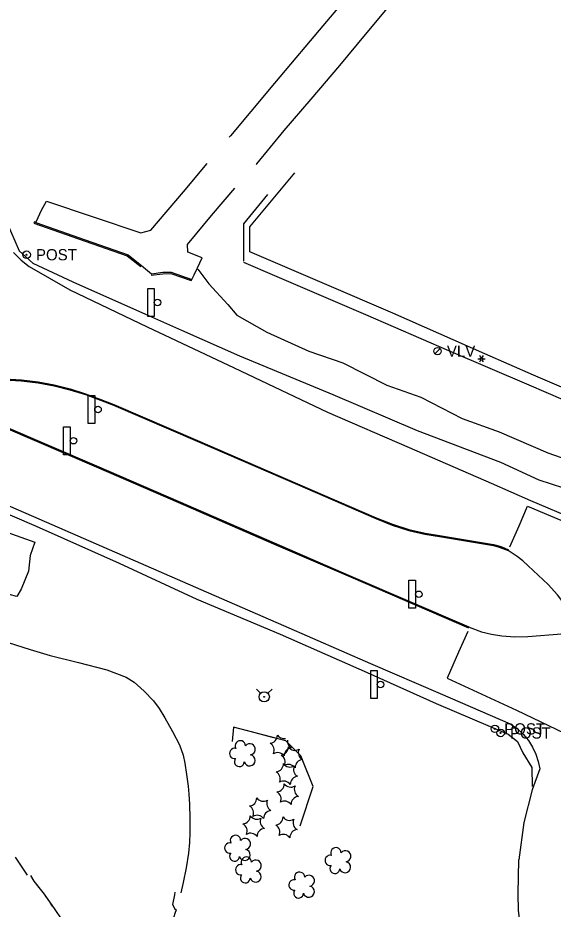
# Model space of a CAD drawing. Extents: x 588843 to 2552415, y 180129 to 269402.
# Drawn here: x 592652.5 to 592938.7, y 185814.8 to 186291.4 of the extents above; entities that cross this region are included whole.
import ezdxf

# ---------------------------------------------------------------- set-up
doc = ezdxf.new("R2010")
doc.units = 0
for name, color, linetype in [('E_DRN_RipRap', 7, 'Continuous'), ('E_FEN_ChainLink', 7, 'Continuous'), ('E_FEN_Generic', 7, 'Continuous'), ('E_LAND_TreeLine', 7, 'Continuous'), ('E_LTG', 7, 'Continuous'), ('E_MISCPROP', 7, 'Continuous'), ('E_RDWY', 7, 'Continuous'), ('E_RDWY_AsphConc', 7, 'Continuous'), ('E_RDWY_C_and_G', 7, 'Continuous'), ('E_RDWY_Gravel', 7, 'Continuous'), ('E_SGN', 7, 'Continuous'), ('E_UTL_VLV', 7, 'Continuous'), ('E_UTL_WHydrant', 7, 'Continuous'), ('E_WAL', 7, 'Continuous'), ('E_WTR_FlowLine', 7, 'Continuous'), ('E_WTR_Wetland', 7, 'Continuous'), ('Level 17', 7, 'Continuous'), ('Level 18', 7, 'Continuous'), ('Level 19', 7, 'Continuous')]:
    doc.layers.add(name, color=color, linetype=linetype)

# ---------------------------------------------------------------- blocks, each defined once
blk = doc.blocks.new('POST')
at = {"layer": 'E_MISCPROP'}
for radius in [4, 0.5]:
    blk.add_circle((0, 0), radius, dxfattribs=at)
blk.add_text('POST', height=12, dxfattribs=at).set_placement((10, -6))
blk = doc.blocks.new('HYD_1')
at = {"layer": 'E_UTL_WHydrant'}
for p, q in [((-3.84, 3.84), (-8.32, 8.32)), ((3.84, 3.84), (8.32, 8.32))]:
    blk.add_line(p, q, dxfattribs=at)
for radius in [5.48, 0.42]:
    blk.add_circle((0, 0), radius, dxfattribs=at)
blk = doc.blocks.new('LPOL_2')
at = {"layer": 'E_LTG'}
for p, q in [((-4, 0), (-1.5, 0)), ((-0.75, 1.3), (-2, 3.46)), ((0.75, 1.3), (2, 3.46)), ((1.5, 0), (4, 0)), ((-2, -3.46), (-0.75, -1.3)), ((2, -3.46), (0.75, -1.3))]:
    blk.add_line(p, q, dxfattribs=at)
for radius in [1.5, 1.5, 1.5, 0.125]:
    blk.add_circle((0, 0), radius, dxfattribs=at)
blk = doc.blocks.new('SGN')
at = {"layer": 'E_SGN'}
blk.add_lwpolyline([(-3.5, -15), (-10.5, -15), (-10.5, 15), (-3.5, 15)], close=True, dxfattribs=at)
blk.add_circle((0, 0), 3.5, dxfattribs=at)
blk = doc.blocks.new('VLV')
at = {"layer": 'E_UTL_VLV'}
blk.add_line((-2.83, -2.83), (2.83, 2.83), dxfattribs=at)
blk.add_circle((0, 0), 4, dxfattribs=at)
blk.add_text('VLV', height=12, dxfattribs=at).set_placement((10, -6))

msp = doc.modelspace()

# ---------------------------------------------------------------- linework, layer by layer
at = {"layer": 'E_DRN_RipRap'}
msp.add_lwpolyline([(592629.38, 185991.01), (592626.33, 185992.8), (592629.12, 186001.75), (592632.89, 186011.64), (592616.68, 186018.04), (592615.28, 186015.17), (592609.25, 186014.27), (592609.84, 186016.69), (592613.26, 186022.99), (592616.85, 186028.28), (592627.5, 186023.53), (592637.11, 186019.78), (592661.58, 186010.99), (592659.06, 186003.85), (592658.23, 185995.42), (592654.28, 185985.85), (592652.06, 185982.02), (592647.94, 185983.04)], close=True, dxfattribs=at)
at = {"layer": 'E_FEN_ChainLink'}
msp.add_lwpolyline([(592786.06, 186196.84), (592773.13, 186181.33), (592773.15, 186161.22)], dxfattribs=at)
at = {"layer": 'E_FEN_Generic'}
msp.add_lwpolyline([(592773.1, 186160.77), (592789.79, 186153.65), (592838.37, 186132.78), (592882.74, 186113.57), (592925.65, 186095.07), (592971.06, 186075.6), (593013.71, 186057.12), (593028.58, 186050.54), (593047.38, 186042.48), (593064.51, 186035.11), (593103.9, 186018.32), (593153.16, 185996.73), (593196.45, 185978.32), (593238.07, 185960.11)], dxfattribs=at)
at = {"layer": 'E_LAND_TreeLine'}
for points in [[(592803.38, 185859.33), (592810.41, 185880.39), (592803.72, 185896.73), (592795.7, 185904.77), (592767.75, 185912.06), (592767.13, 185904.49)], [(592788.71, 185906.6), (592774.74, 185910.24)], [(592807.73, 185886.93), (592803.72, 185896.73), (592795.7, 185904.77), (592788.71, 185906.6)]]:
    msp.add_lwpolyline(points, dxfattribs=at)
at = {"layer": 'E_RDWY'}
for points in [[(592967.1, 186083.48), (592928.09, 186100.4), (592902.1, 186111.73), (592853.03, 186133.41), (592817.6, 186148.58), (592776.47, 186166.28), (592776.56, 186179.59), (592800.54, 186208.56)], [(592650.3, 186165.86), (592654.23, 186161.9), (592658.64, 186158.47), (592658.64, 186158.47), (592680.41, 186146.01), (592721.65, 186126.24), (592768.22, 186104.27), (592817.99, 186080.54), (592861.67, 186061.6), (592905.59, 186042.55), (592926.6, 186033.34), (592950.98, 186023.02)], [(592645.34, 186098.36), (592654.4, 186097.81), (592663.41, 186096.69), (592663.41, 186096.69), (592671.97, 186095.09), (592680.43, 186092.99), (592688.74, 186090.4), (592696.89, 186087.31), (592696.89, 186087.31), (592703.81, 186084.68), (592748.51, 186065.41), (592802.04, 186042.26), (592844.14, 186024), (592852.74, 186020.58), (592861.58, 186017.83), (592861.58, 186017.83), (592870.22, 186015.82), (592878.97, 186014.44), (592878.97, 186014.44), (592903.48, 186010.23), (592906.83, 186009.78), (592910.09, 186008.93), (592910.09, 186008.93), (592912.48, 186008.03), (592914.77, 186006.92), (592914.77, 186006.92)], [(592893.6, 185965), (592830.55, 185992.27), (592789.4, 186009.98), (592738.18, 186032.31), (592694.59, 186051.17), (592644.88, 186072.55)], [(592621.01, 186041.99), (592663.72, 186023.42), (592708.3, 186004.01), (592750.35, 185985.72), (592794.44, 185966.48), (592841.04, 185946.11), (592878.32, 185930.01), (592915.67, 185913.82), (592919.34, 185911.31), (592922.63, 185908.32), (592925.48, 185904.92), (592925.48, 185904.92), (592927.69, 185901.44), (592929.43, 185897.71), (592930.7, 185893.78), (592931.45, 185889.73), (592931.45, 185889.73), (592927.51, 185878.49), (592922.93, 185861.11), (592920.39, 185841.19)], [(592932.08, 185758.89), (592929.58, 185758.91), (592928.88, 185768.98), (592925.08, 185786.31), (592921.61, 185801.84), (592920.14, 185814.29), (592919.88, 185823.03), (592920.39, 185841.19)]]:
    msp.add_lwpolyline(points, dxfattribs=at)
at = {"layer": 'E_RDWY_AsphConc'}
for points in [[(592662.11, 186182.04), (592663.36, 186184.7), (592665.21, 186188.49), (592667.93, 186193.32), (592692.8, 186184.94), (592718.19, 186176.43), (592723.66, 186177.83), (592741.07, 186198.31), (592753.65, 186213.5)], [(592662.11, 186182.04), (592688.6, 186172.63), (592711.46, 186164.62), (592718.64, 186158.94), (592724.05, 186154.49), (592730.02, 186155.4), (592734.43, 186155.33), (592745.48, 186151.52), (592746.72, 186153.89), (592748.47, 186157.77), (592751, 186163.01), (592743.35, 186166.07), (592743.15, 186170.19), (592756.08, 186185.69), (592768.59, 186200.39)], [(592915.44, 186008.55), (592920.42, 186019.67), (592924.98, 186030.31), (592949.57, 186019.97), (592988.93, 186003.09), (593040.4, 185980.87), (593083.25, 185962.29), (593126.6, 185943.72), (593172.45, 185923.84), (593212.95, 185906.31)], [(592893.04, 185963.25), (592888.11, 185952.14), (592881.92, 185938.22), (592919.1, 185921.13), (592983.41, 185890.3), (593028.02, 185869.09), (593072.25, 185847.8), (593115.37, 185828.01), (593161.75, 185807.92), (593183.96, 185798.37)]]:
    msp.add_lwpolyline(points, dxfattribs=at)
at = {"layer": 'E_RDWY_C_and_G'}
for points in [[(592645.34, 186097.88), (592654.36, 186097.31), (592663.33, 186096.19), (592663.33, 186096.19), (592671.88, 186094.6), (592680.32, 186092.51), (592688.62, 186089.92), (592696.76, 186086.86), (592696.76, 186086.86), (592703.64, 186084.2), (592748.3, 186065), (592801.93, 186041.84), (592843.96, 186023.61), (592852.57, 186020.12), (592861.43, 186017.32), (592861.43, 186017.32), (592870.13, 186015.28), (592878.96, 186013.91), (592878.96, 186013.91), (592903.51, 186009.73), (592906.71, 186009.17), (592909.85, 186008.33), (592909.85, 186008.33), (592914.52, 186006.5), (592914.52, 186006.5)], [(592893.82, 185965.48), (592830.76, 185992.68), (592789.76, 186010.42), (592738.43, 186032.74), (592694.79, 186051.67), (592644.19, 186073.46)], [(592893.82, 185965.48), (592900.42, 185963.11), (592905.76, 185961.78), (592911.18, 185960.88), (592911.18, 185960.88), (592918.13, 185960.38), (592925.1, 185960.6), (592925.1, 185960.6), (592943.11, 185961.96), (592947.71, 185972.57), (592946.35, 185975.17), (592943.77, 185979.12), (592940.92, 185982.88), (592940.92, 185982.88), (592935.95, 185988.35), (592935.95, 185988.35), (592925.36, 185998.42), (592922.46, 186000.98), (592919.39, 186003.34), (592919.39, 186003.34), (592914.52, 186006.5), (592914.52, 186006.5)]]:
    msp.add_lwpolyline(points, dxfattribs=at)
at = {"layer": 'E_RDWY_Gravel'}
for points in [[(592644.28, 186221.52), (592643.07, 186196.23), (592646.24, 186182.77), (592653.3, 186166.77), (592660.55, 186160.2), (592681.92, 186150.3), (592723.97, 186131.5), (592739.95, 186124.33), (592770.95, 186110.67), (592820.92, 186089.89), (592865.89, 186070.74), (592910.48, 186053.88), (592930.92, 186044.32), (592944.15, 186039.98), (592954.56, 186034.59), (592997.98, 186014.46), (593007.63, 186009.96)], [(592567.83, 186044.62), (592573.57, 186049.09), (592581.8, 186052.09), (592590.22, 186051.09), (592613.93, 186040.31), (592622.42, 186036.74), (592662.37, 186019.58), (592706.76, 185999.77), (592748.12, 185980.45), (592792.8, 185961.89), (592839.2, 185941.36), (592876.07, 185924.75), (592914.61, 185908.27), (592919.58, 185904.44), (592922.45, 185898.38), (592927.2, 185890.53), (592927.43, 185880.43)]]:
    msp.add_lwpolyline(points, dxfattribs=at)
at = {"layer": 'E_WAL'}
for points in [[(592662.11, 186182.04), (592661.38, 186182.4), (592661.12, 186181.62), (592688.44, 186171.96), (592710.88, 186164.16), (592718.28, 186158.38)], [(592723.72, 186153.84), (592729.97, 186154.59), (592734.34, 186154.64), (592745.23, 186150.89), (592745.48, 186151.52)]]:
    msp.add_lwpolyline(points, dxfattribs=at)
at = {"layer": 'E_WTR_FlowLine'}
msp.add_lwpolyline([(592748.67, 186157.04), (592754.6, 186149.23), (592764.72, 186138.08), (592769.52, 186132.33), (592785.64, 186123.35), (592807.99, 186113.21), (592826.15, 186106.93), (592849.75, 186094.93), (592867.84, 186088.58), (592890.1, 186077.13), (592909.72, 186070.04), (592935.86, 186058.7), (592959.75, 186050.49), (592983.78, 186039.18), (593005.56, 186031.58), (593010.78, 186029.3), (593011.63, 186029.06)], dxfattribs=at)
at = {"layer": 'E_WTR_Wetland'}
for points in [[(592647.36, 185957.29), (592659.19, 185953.56), (592669.82, 185950.42), (592685.03, 185946.67), (592700.12, 185942.69), (592710.43, 185938.8), (592714.69, 185936.06), (592720.06, 185931.31), (592725.04, 185926.12), (592728.11, 185922.05), (592731.09, 185917.02), (592735.18, 185909.85), (592738.94, 185902.57), (592740.91, 185897.13), (592741.79, 185892.85), (592742.75, 185886.74), (592743.55, 185880.61), (592743.96, 185876.26), (592744.2, 185870.9), (592744.4, 185863.31), (592744.47, 185855.73), (592744.34, 185850.36), (592743.76, 185844.74), (592742.45, 185836.84), (592740.91, 185828.98), (592739.62, 185823.46)], [(592657.66, 185832.9), (592651.25, 185842.59)]]:
    msp.add_lwpolyline(points, dxfattribs=at)
at = {"layer": 'Level 17'}
for points in [[(592892.84, 186372.76), (592889.63, 186370.82), (592887.62, 186368.82), (592883.74, 186365.72), (592878.76, 186361.01), (592872.17, 186353.85), (592864.9, 186345.56), (592855.79, 186335.27), (592843.19, 186320.02), (592832.53, 186307.4), (592823.33, 186296.47), (592815.52, 186287.05), (592808.73, 186279.07), (592798.32, 186266.58), (592789.78, 186256.49), (592777.04, 186241.31), (592766.18, 186228.28), (592765.55, 186227.51)], [(592779.96, 186213.05), (592780.25, 186213.4), (592794.95, 186231.18), (592809.37, 186247.96), (592824.65, 186265.85), (592838.44, 186282.52), (592853.66, 186300.92), (592868.96, 186318.88), (592884.36, 186337.42), (592893.84, 186347.75), (592900.88, 186354.03), (592904.26, 186356.64), (592906.73, 186359.32)]]:
    msp.add_lwpolyline(points, dxfattribs=at)
at = {"layer": 'Level 18'}
for centre, radius, start, end in [((592771.46, 185902.08), 2.78, 1.3946, 209.1675), ((592786.95, 185907.72), 4.3, 275.2113, 0.9762), ((592794.77, 185910.28), 4.3, 215.2113, 279.8906), ((592800.89, 185904.79), 4.3, 174.7879, 240.9762), ((592768.46, 185898), 2.78, 78.0716, 279.0826), ((592776.5, 185900.22), 2.97, 278.4237, 139.6575), ((592785.26, 185899.68), 4.3, 335.2113, 60.9762), ((592792.81, 185901.41), 4.3, 275.2113, 0.9762), ((592799.19, 185896.74), 4.3, 95.2113, 180.9762), ((592800.62, 185903.96), 4.3, 215.2113, 300.9762), ((592806.74, 185898.47), 4.3, 155.2163, 240.9762), ((592770.92, 185893.61), 2.61, 140.7797, 358.7123), ((592776.39, 185894.37), 2.97, 196.0745, 79.0477), ((592791.37, 185894.19), 4.3, 35.2113, 120.9762), ((592791.11, 185893.36), 4.3, 335.2113, 60.9762), ((592790.22, 185892.49), 4.3, 275.2113, 0.9762), ((592798.03, 185895.04), 4.3, 215.2113, 300.9762), ((592797.23, 185887.87), 4.3, 35.2113, 120.9762), ((592804.15, 185889.55), 4.3, 155.2113, 240.9762), ((592805.05, 185890.43), 4.3, 95.2113, 180.9762), ((592788.52, 185884.44), 4.3, 335.2113, 60.9762), ((592802.46, 185881.51), 4.3, 95.2113, 180.9762), ((592790.66, 185881.77), 4.3, 275.2113, 0.9762), ((592794.64, 185878.95), 4.3, 35.2113, 120.9762), ((592798.47, 185884.32), 4.3, 215.2113, 300.9762), ((592804.59, 185878.83), 4.3, 155.2113, 240.9762), ((592788.96, 185873.72), 4.3, 335.2113, 60.9762), ((592775.92, 185874.21), 4.3, 275.2113, 0.9762), ((592783.74, 185876.77), 4.3, 215.2113, 300.9762), ((592789.86, 185871.27), 4.3, 155.2113, 240.9762), ((592795.08, 185868.23), 4.3, 35.2113, 120.9762), ((592802.9, 185870.79), 4.3, 95.2113, 180.9762), ((592774.23, 185866.17), 4.3, 335.2113, 60.9762), ((592788.16, 185863.23), 4.3, 95.2113, 180.9762), ((592772.46, 185864.62), 4.3, 275.2113, 0.9762), ((592780.28, 185867.17), 4.3, 215.2113, 300.9762), ((592780.35, 185860.68), 4.3, 35.2113, 120.9762), ((592786.39, 185861.68), 4.3, 155.2113, 240.9762), ((592789.98, 185863.99), 4.3, 275.2113, 0.9762), ((592797.79, 185866.54), 4.3, 215.2113, 300.9762), ((592803.91, 185861.05), 4.3, 155.2113, 240.9762), ((592770.77, 185856.57), 4.3, 335.2113, 60.9762), ((592784.7, 185853.63), 4.3, 95.2113, 180.9762), ((592788.28, 185855.94), 4.3, 335.2113, 60.9762), ((592802.22, 185853.01), 4.3, 95.2113, 180.9762), ((592768.85, 185851.49), 2.78, 1.3946, 209.1675), ((592773.9, 185849.63), 2.97, 278.4237, 139.6575), ((592776.88, 185851.08), 4.3, 35.2113, 120.9762), ((592794.4, 185850.45), 4.3, 35.2113, 120.9762), ((592765.85, 185847.41), 2.78, 78.0716, 279.0826), ((592822.51, 185844.89), 2.78, 1.3946, 209.1675), ((592768.32, 185843.01), 2.61, 140.7797, 358.7123), ((592773.79, 185843.78), 2.97, 196.0745, 79.0477), ((592774.67, 185839.9), 2.78, 1.3946, 209.1675), ((592819.51, 185840.82), 2.78, 78.0716, 279.0826), ((592827.55, 185843.04), 2.97, 278.4237, 139.6575), ((592771.67, 185835.82), 2.78, 78.0716, 279.0826), ((592779.71, 185838.04), 2.97, 278.4237, 139.6575), ((592821.97, 185836.42), 2.61, 140.7797, 358.7123), ((592827.44, 185837.18), 2.97, 196.0745, 79.0477), ((592774.13, 185831.42), 2.61, 140.7797, 358.7123), ((592779.6, 185832.18), 2.97, 196.0745, 79.0477), ((592803.11, 185831.81), 2.78, 1.3946, 209.1675), ((592808.15, 185829.95), 2.97, 278.4237, 139.6575), ((592800.11, 185827.73), 2.78, 78.0716, 279.0826), ((592802.57, 185823.33), 2.61, 140.7797, 358.7123), ((592808.04, 185824.1), 2.97, 196.0745, 79.0477)]:
    msp.add_arc(centre, radius, start, end, dxfattribs=at)
at = {"layer": 'Level 19'}
for points in [[(592659.33, 185832.71), (592661.06, 185829.67), (592666.52, 185822.69), (592668.49, 185820.01), (592671.9, 185815.04), (592676.01, 185809.07), (592678.2, 185804.57), (592679.75, 185801.44), (592681.39, 185798.51), (592682.94, 185796.14), (592684.58, 185793.76), (592686.4, 185791.08), (592688.75, 185787.02), (592691.5, 185782.3), (592694.53, 185778.04), (592700.17, 185772.04)], [(592662.64, 185827.65), (592663.88, 185826.08)], [(592736.36, 185823.83), (592736.34, 185822.49), (592735.28, 185817.22), (592736.48, 185814.97), (592737.08, 185814.47), (592736.47, 185812.36), (592735.36, 185808.91), (592735.49, 185805.75), (592735.36, 185802.72), (592734.59, 185798.7), (592734.68, 185795.13), (592734.38, 185791.92), (592732.41, 185783.97), (592730.53, 185776.8), (592727.5, 185773.18)], [(592666.34, 185822.93), (592666.52, 185822.69), (592667.53, 185821.32)], [(592669.83, 185818.05), (592670.96, 185816.4)]]:
    msp.add_lwpolyline(points, dxfattribs=at)

# ---------------------------------------------------------------- block references
at = {"layer": 'E_LTG', "xscale": 0.5, "yscale": 0.5}
msp.add_blockref('LPOL_2', (592900.38, 186109.13), dxfattribs=at)
at = {"layer": 'E_MISCPROP', "xscale": 0.5, "yscale": 0.5}
for p in [(592657.23, 186164.73), (592907.51, 185911.17), (592910.57, 185908.99)]:
    msp.add_blockref('POST', p, dxfattribs=at)
at = {"layer": 'E_SGN', "xscale": 0.5, "yscale": 0.5}
for p in [(592727.19, 186139.12), (592695.38, 186081.92), (592682.24, 186065.26), (592866.81, 185983.13), (592846.38, 185934.92)]:
    msp.add_blockref('SGN', p, dxfattribs=at)
at = {"layer": 'E_UTL_VLV', "xscale": 0.5, "yscale": 0.5}
msp.add_blockref('VLV', (592876.86, 186113.15), dxfattribs=at)
at = {"layer": 'E_UTL_WHydrant', "xscale": 0.5, "yscale": 0.5}
msp.add_blockref('HYD_1', (592784.22, 185928.31), dxfattribs=at)

doc.saveas('drawing.dxf')
